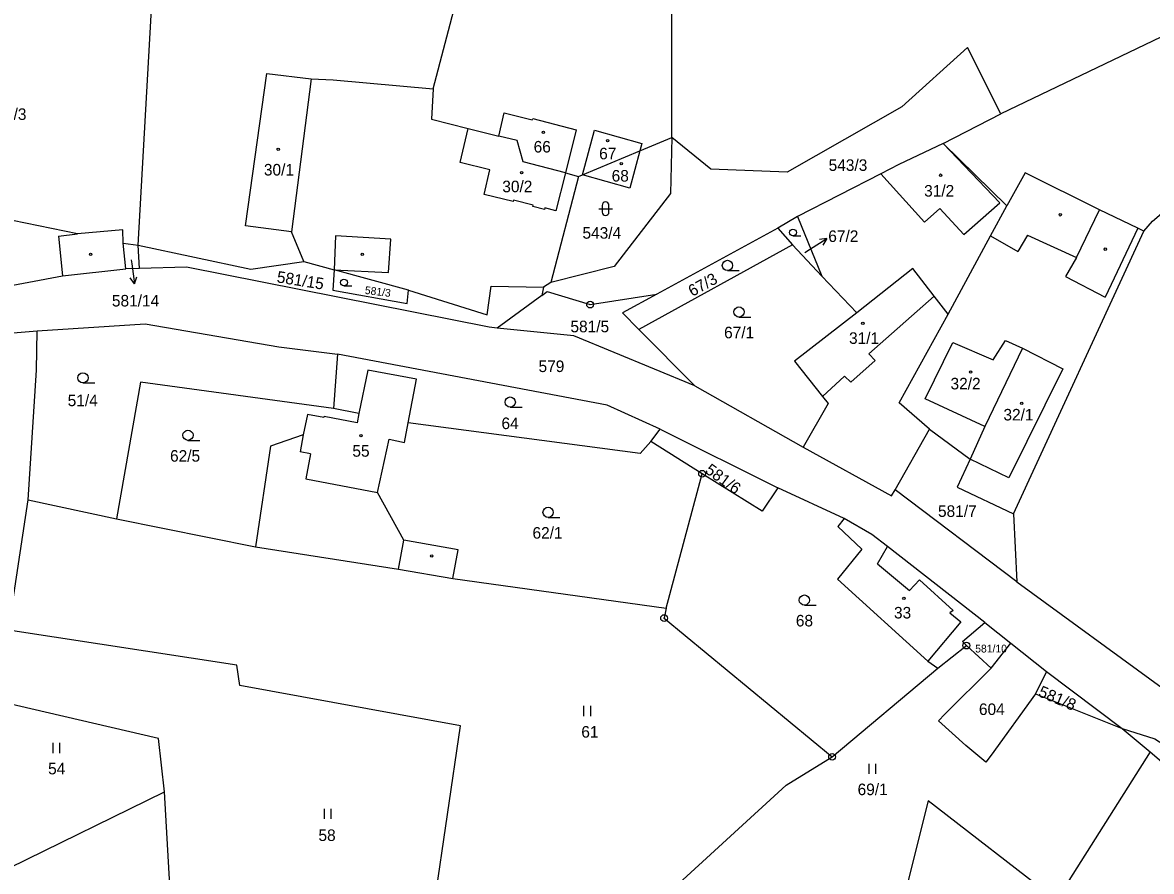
# Model space of a CAD drawing. Extents: x -680203 to -673936, y -1102717 to -1093650.
# Drawn here: x -675221.6 to -675055.6, y -1100040.2 to -1099915.4 of the extents above; entities that cross this region are included whole.
import ezdxf

# ---------------------------------------------------------------- set-up
doc = ezdxf.new("R2010")
doc.units = 0
for name, color, linetype in [('_Ideová část', 7, 'Continuous'), ('SOxx02xx_Koleje_param další_Popis10', 7, 'Continuous'), ('SOxx02xx_Staničení_Popis10', 7, 'Continuous'), ('SOxxxxxx_Koleje_hlavní_body_Popis10', 7, 'Continuous'), ('SOxxxxxx_Koleje_param další_Popis10', 7, 'Continuous'), ('SOxxxxxx_Osa_bod_P', 7, 'Continuous'), ('SOxxxxxx_Staničení_Popis10', 7, 'Continuous'), ('x_prac', 7, 'Continuous')]:
    doc.layers.add(name, color=color, linetype=linetype)

msp = doc.modelspace()

# ---------------------------------------------------------------- linework, layer by layer
at = {"layer": '_Ideová část'}
msp.add_circle((-676417.7, -1099401.52), 1287.12, dxfattribs=at)
at = {"layer": 'SOxx02xx_Koleje_param další_Popis10'}
for centre, radius in [((-675138.13, -1099956.88), 0.5), ((-675138.13, -1099956.88), 0.0303), ((-675121.66, -1099981.76), 0.5), ((-675121.66, -1099981.76), 0.0303), ((-675127.25, -1100002.98), 0.5), ((-675127.25, -1100002.98), 0.0303), ((-675082.81, -1100007.02), 0.5), ((-675082.81, -1100007.02), 0.0303), ((-675102.55, -1100023.38), 0.5), ((-675102.55, -1100023.38), 0.0303)]:
    msp.add_circle(centre, radius, dxfattribs=at)
at = {"layer": 'SOxx02xx_Staničení_Popis10'}
for p, q in [((-675105.85, -1099948.77), (-675103.31, -1099947.18)), ((-675103.31, -1099947.18), (-675104.42, -1099947.29)), ((-675103.31, -1099947.18), (-675103.89, -1099948.14)), ((-675106.58, -1099949.23), (-675105.85, -1099948.77)), ((-675205.61, -1099950.28), (-675205.52, -1099950.88)), ((-675205.52, -1099950.88), (-675205.1, -1099953.85)), ((-675205.1, -1099953.85), (-675205.74, -1099952.93)), ((-675205.1, -1099953.85), (-675204.75, -1099952.79))]:
    msp.add_line(p, q, dxfattribs=at)
at = {"layer": 'SOxxxxxx_Koleje_hlavní_body_Popis10'}
for p, q in [((-675136.36, -1099942.29), (-675136.36, -1099943.29)), ((-675135.36, -1099943.29), (-675135.36, -1099942.29)), ((-675136.86, -1099942.79), (-675134.86, -1099942.79)), ((-675108.31, -1099946.78), (-675107.13, -1099946.78)), ((-675117.94, -1099951.87), (-675116.19, -1099951.87)), ((-675174.32, -1099954.13), (-675173.14, -1099954.13)), ((-675116.24, -1099958.72), (-675114.49, -1099958.72)), ((-675212.69, -1099968.41), (-675210.94, -1099968.41)), ((-675149.87, -1099971.96), (-675148.12, -1099971.96)), ((-675197.25, -1099976.85), (-675195.5, -1099976.85)), ((-675144.31, -1099988.18), (-675142.56, -1099988.18)), ((-675106.63, -1100001.08), (-675104.88, -1100001.08)), ((-675139.03, -1100017.38), (-675139.03, -1100015.88)), ((-675138.03, -1100017.38), (-675138.03, -1100015.88)), ((-675217.07, -1100022.83), (-675217.07, -1100021.33)), ((-675216.07, -1100022.83), (-675216.07, -1100021.33)), ((-675097.1, -1100025.89), (-675097.1, -1100024.39)), ((-675096.1, -1100025.89), (-675096.1, -1100024.39)), ((-675177.2, -1100032.51), (-675177.2, -1100031.01)), ((-675176.2, -1100032.51), (-675176.2, -1100031.01))]:
    msp.add_line(p, q, dxfattribs=at)
for centre, radius in [((-675108.31, -1099946.28), 0.502), ((-675117.94, -1099951.12), 0.75), ((-675174.32, -1099953.63), 0.502), ((-675116.24, -1099957.97), 0.75), ((-675212.69, -1099967.66), 0.75), ((-675149.87, -1099971.21), 0.75), ((-675197.25, -1099976.1), 0.75), ((-675144.31, -1099987.43), 0.75), ((-675106.63, -1100000.33), 0.75)]:
    msp.add_circle(centre, radius, dxfattribs=at)
for centre, start, end in [((-675135.86, -1099942.29), 0, 180), ((-675135.86, -1099943.29), 180, 359.9879)]:
    msp.add_arc(centre, 0.5, start, end, dxfattribs=at)
at = {"layer": 'SOxxxxxx_Koleje_param další_Popis10'}
for centre in [(-675145, -1099931.56), (-675183.99, -1099934.06), (-675135.55, -1099932.78), (-675148.21, -1099937.5), (-675133.55, -1099936.14), (-675086.59, -1099937.85), (-675069.01, -1099943.68), (-675062.39, -1099948.73), (-675211.57, -1099949.47), (-675171.62, -1099949.49), (-675098.03, -1099959.65), (-675082.18, -1099966.8), (-675074.67, -1099971.42), (-675171.83, -1099976.17), (-675161.41, -1099993.85), (-675092, -1100000.06)]:
    msp.add_circle(centre, 0.175, dxfattribs=at)
at = {"layer": 'SOxxxxxx_Staničení_Popis10'}
for p, q in [((-675179.15, -1099923.69), (-675182.03, -1099946.2)), ((-675077.91, -1099941.91), (-675086.23, -1099933.2)), ((-675095.4, -1099937.63), (-675088.98, -1099944.77)), ((-675083.19, -1099946.58), (-675077.91, -1099941.91)), ((-675088.98, -1099944.77), (-675086.72, -1099942.76)), ((-675086.72, -1099942.76), (-675083.19, -1099946.58)), ((-675066.64, -1099949.97), (-675063.22, -1099942.94)), ((-675057.59, -1099945.66), (-675062.41, -1099955.79)), ((-675216.27, -1099946.8), (-675213.51, -1099946.49)), ((-675216.27, -1099946.8), (-675215.72, -1099952.63)), ((-675175.58, -1099946.79), (-675175.77, -1099951.77)), ((-675167.45, -1099947.25), (-675175.58, -1099946.79)), ((-675167.79, -1099952.18), (-675167.45, -1099947.25)), ((-675079.28, -1099946.78), (-675075.25, -1099949.05)), ((-675073.84, -1099946.67), (-675075.25, -1099949.05)), ((-675073.84, -1099946.67), (-675066.64, -1099949.97)), ((-675066.64, -1099949.97), (-675068.25, -1099952.76)), ((-675175.77, -1099951.77), (-675167.79, -1099952.18)), ((-675068.25, -1099952.76), (-675062.41, -1099955.79)), ((-675097.17, -1099964.14), (-675087.53, -1099955.62)), ((-675074.54, -1099963.31), (-675068.64, -1099966.32)), ((-675099.78, -1099968.3), (-675096.2, -1099965.09)), ((-675096.2, -1099965.09), (-675097.17, -1099964.14)), ((-675068.64, -1099966.32), (-675076.56, -1099982.35)), ((-675103.94, -1099970.39), (-675100.71, -1099967.43)), ((-675100.71, -1099967.43), (-675099.78, -1099968.3)), ((-675080.09, -1099974.79), (-675082.26, -1099979.62)), ((-675180.31, -1099976.03), (-675180.74, -1099978.55)), ((-675179.26, -1099978.83), (-675180.74, -1099978.55)), ((-675179.26, -1099978.83), (-675179.92, -1099982.48)), ((-675076.56, -1099982.35), (-675082.26, -1099979.62)), ((-675179.92, -1099982.48), (-675169.41, -1099984.52)), ((-675166.28, -1099995.79), (-675165.53, -1099991.52)), ((-675095.86, -1099995), (-675094.39, -1099992.43)), ((-675095.86, -1099995), (-675091.15, -1099998.91)), ((-675091.15, -1099998.91), (-675089.71, -1099997.38)), ((-675089.71, -1099997.38), (-675084.75, -1100001.87)), ((-675084.75, -1100001.87), (-675085.25, -1100002.21)), ((-675085.25, -1100002.21), (-675083.63, -1100003.53)), ((-675083.63, -1100003.53), (-675088.48, -1100009.3))]:
    msp.add_line(p, q, dxfattribs=at)
at = {"layer": 'x_prac'}
for p, q in [((-675161.22, -1099925.16), (-675151.1, -1099886.64)), ((-675204.58, -1099948.15), (-675202.36, -1099909.01)), ((-675036.25, -1099908.94), (-675077.76, -1099928.85)), ((-675151.56, -1099932.09), (-675150.76, -1099928.69)), ((-675086.23, -1099933.2), (-675077.76, -1099928.85)), ((-675157.21, -1099935.97), (-675156.06, -1099930.97)), ((-675156.06, -1099930.97), (-675151.56, -1099932.09)), ((-675139.26, -1099937.8), (-675137.5, -1099931.23)), ((-675137.5, -1099931.23), (-675130.52, -1099933.18)), ((-675130.83, -1099934.29), (-675126.09, -1099932.33)), ((-675130.52, -1099933.18), (-675130.83, -1099934.29)), ((-675076.85, -1099942.36), (-675086.23, -1099933.2)), ((-675139.26, -1099937.8), (-675130.83, -1099934.29)), ((-675141.76, -1099937.53), (-675139.85, -1099938.04)), ((-675139.85, -1099938.04), (-675143.91, -1099953.62)), ((-675139.85, -1099938.04), (-675139.26, -1099937.8)), ((-675107.64, -1099943.92), (-675110.55, -1099945.63)), ((-675107.64, -1099943.92), (-675104.05, -1099952.68)), ((-675110.55, -1099945.63), (-675128.34, -1099955.36)), ((-675110.55, -1099945.63), (-675108.39, -1099948.11)), ((-675075.89, -1099987.66), (-675056.7, -1099946.1)), ((-675206.38, -1099951.61), (-675206.76, -1099947.84)), ((-675206.76, -1099947.84), (-675204.58, -1099948.15)), ((-675204.38, -1099951.56), (-675204.58, -1099948.15)), ((-675108.39, -1099948.11), (-675130.98, -1099960.56)), ((-675104.05, -1099952.68), (-675108.39, -1099948.11)), ((-675180.23, -1099950.55), (-675175.77, -1099951.77)), ((-675204.38, -1099951.56), (-675206.38, -1099951.61)), ((-675164.82, -1099954.76), (-675175.77, -1099951.77)), ((-675143.91, -1099953.62), (-675145, -1099954.33)), ((-675104.05, -1099952.68), (-675098.93, -1099958.07)), ((-675145.22, -1099955.55), (-675151.81, -1099960.33)), ((-675145, -1099954.33), (-675145.22, -1099955.55)), ((-675145.22, -1099955.55), (-675144.43, -1099954.97)), ((-675144.43, -1099954.97), (-675138.13, -1099956.88)), ((-675138.13, -1099956.88), (-675128.34, -1099955.36)), ((-675130.98, -1099960.56), (-675122.72, -1099968.83)), ((-675175.26, -1099964.16), (-675175.84, -1099972.14)), ((-675122.72, -1099968.83), (-675106.81, -1099977.83)), ((-675172.13, -1099972.92), (-675175.84, -1099972.14)), ((-675129.21, -1099977.03), (-675127.82, -1099975.2)), ((-675127.82, -1099975.2), (-675110.51, -1099983.85)), ((-675093.28, -1099984.14), (-675088.23, -1099975.19)), ((-675121.66, -1099981.76), (-675129.21, -1099977.03)), ((-675126.96, -1100001.53), (-675121.66, -1099981.76)), ((-675100.77, -1099988.35), (-675110.51, -1099983.85)), ((-675223.66, -1100004.74), (-675220.73, -1099985.59)), ((-675220.73, -1099985.59), (-675207.78, -1099988.4)), ((-675075.37, -1099997.67), (-675093.28, -1099984.14)), ((-675207.78, -1099988.4), (-675187.35, -1099992.48)), ((-675075.89, -1099987.66), (-675075.37, -1099997.67)), ((-675158.29, -1099997.14), (-675126.96, -1100001.53)), ((-675080.1, -1100003.63), (-675076.25, -1100006.68)), ((-675086.99, -1100010.34), (-675082.81, -1100007.02)), ((-675082.81, -1100007.02), (-675079.18, -1100010.36)), ((-675079.18, -1100010.36), (-675076.25, -1100006.68)), ((-675076.25, -1100006.68), (-675071.03, -1100010.85)), ((-675102.55, -1100023.38), (-675086.99, -1100010.34)), ((-675071.03, -1100010.85), (-675072.65, -1100014.11)), ((-675071.03, -1100010.85), (-675059.91, -1100019.24)), ((-675072.65, -1100014.11), (-675059.91, -1100019.24)), ((-675059.91, -1100019.24), (-675055.77, -1100022.67)), ((-675055.77, -1100022.67), (-675069.57, -1100044.46)), ((-675199.76, -1100044.77), (-675200.72, -1100028.54))]:
    msp.add_line(p, q, dxfattribs=at)
for points in [[(-675126.09, -1099932.33), (-675126.18, -1099890.89), (-675151.1, -1099886.64)], [(-675077.76, -1099928.85), (-675082.62, -1099919.09), (-675092.3, -1099927.81), (-675109.18, -1099937.4), (-675120.39, -1099936.98), (-675126.09, -1099932.33)], [(-675180.23, -1099950.55), (-675182.03, -1099946.2), (-675188.8, -1099945.31), (-675185.68, -1099922.91), (-675179.15, -1099923.69), (-675175.9, -1099923.82), (-675161.22, -1099925.16)], [(-675161.22, -1099925.16), (-675161.43, -1099929.63), (-675156.06, -1099930.97)], [(-675150.76, -1099928.69), (-675146.64, -1099929.72), (-675146.57, -1099929.52), (-675140.17, -1099931.16), (-675141.76, -1099937.53)], [(-675141.76, -1099937.53), (-675147.98, -1099935.87), (-675148.83, -1099932.77), (-675151.56, -1099932.09)], [(-675126.09, -1099932.33), (-675126.33, -1099940.55), (-675134.6, -1099951.3), (-675143.91, -1099953.62)], [(-675086.23, -1099933.2), (-675092.73, -1099936.26), (-675095.4, -1099937.63), (-675107.64, -1099943.92)], [(-675056.7, -1099946.1), (-675055.46, -1099944.59), (-675050.7, -1099940.55), (-675035.42, -1099934.12), (-675033.23, -1099934.79)], [(-675130.83, -1099934.29), (-675132.31, -1099939.74), (-675139.26, -1099937.8)], [(-675141.76, -1099937.53), (-675143.15, -1099943.1), (-675144.78, -1099942.67), (-675144.84, -1099942.89), (-675146.55, -1099942.46), (-675146.49, -1099942.26), (-675149.4, -1099941.54), (-675149.46, -1099941.74), (-675153.72, -1099940.68), (-675152.89, -1099937.08), (-675157.21, -1099935.97)], [(-675056.7, -1099946.1), (-675057.59, -1099945.66), (-675063.22, -1099942.94), (-675074.17, -1099937.49), (-675076.85, -1099942.36)], [(-675206.76, -1099947.84), (-675206.85, -1099945.88), (-675213.51, -1099946.49), (-675225.01, -1099944.1), (-675239.01, -1099941.16)], [(-675085.47, -1099958.27), (-675079.28, -1099946.78), (-675076.85, -1099942.36)], [(-675204.58, -1099948.15), (-675188.01, -1099951.67), (-675180.23, -1099950.55)], [(-675239.86, -1099952.39), (-675235.15, -1099953.14), (-675226.45, -1099954.67), (-675215.72, -1099952.63), (-675206.38, -1099951.61)], [(-675151.81, -1099960.33), (-675152.95, -1099960.22), (-675197.47, -1099951.4), (-675204.38, -1099951.56)], [(-675175.77, -1099951.77), (-675175.95, -1099954.75), (-675165.02, -1099956.71), (-675164.82, -1099954.76)], [(-675085.47, -1099958.27), (-675087.53, -1099955.62), (-675090.68, -1099951.57), (-675098.93, -1099958.07)], [(-675164.82, -1099954.76), (-675153.24, -1099958.4), (-675152.69, -1099954.19), (-675145, -1099954.33)], [(-675128.34, -1099955.36), (-675133.38, -1099958.11), (-675130.98, -1099960.56)], [(-675098.93, -1099958.07), (-675108.07, -1099965.18), (-675103.94, -1099970.39), (-675103.12, -1099971.41), (-675106.81, -1099977.83)], [(-675088.23, -1099975.19), (-675092.68, -1099971.31), (-675085.47, -1099958.27)], [(-675244.75, -1099959.6), (-675237.46, -1099959.9), (-675228.95, -1099961.54), (-675219.45, -1099960.75)], [(-675220.73, -1099985.59), (-675219.51, -1099966.53), (-675219.45, -1099960.75)], [(-675219.45, -1099960.75), (-675203.55, -1099959.69), (-675183.88, -1099963.11), (-675175.26, -1099964.16)], [(-675122.72, -1099968.83), (-675140.54, -1099961.46), (-675151.81, -1099960.33)], [(-675078.89, -1099965.01), (-675077.05, -1099962.15), (-675074.54, -1099963.31), (-675080.09, -1099974.79), (-675088.88, -1099970.76), (-675084.81, -1099962.44), (-675078.89, -1099965.01)], [(-675127.82, -1099975.2), (-675135.62, -1099971.66), (-675175.26, -1099964.16)], [(-675164.88, -1099974.29), (-675163.66, -1099967.87), (-675170.83, -1099966.51), (-675172.13, -1099972.92)], [(-675175.84, -1099972.14), (-675204.22, -1099968.27), (-675207.78, -1099988.4)], [(-675172.13, -1099972.92), (-675172.39, -1099974.26), (-675177.25, -1099973.34), (-675177.28, -1099973.48), (-675179.7, -1099973.02), (-675180.31, -1099976.03), (-675185.13, -1099977.69), (-675187.35, -1099992.48)], [(-675158.29, -1099997.14), (-675157.54, -1099992.92), (-675165.53, -1099991.52), (-675169.41, -1099984.52), (-675167.66, -1099976.66), (-675165.43, -1099977.14), (-675164.88, -1099974.29)], [(-675129.21, -1099977.03), (-675130.75, -1099978.78), (-675164.88, -1099974.29)], [(-675088.23, -1099975.19), (-675082.26, -1099979.62), (-675084.14, -1099983.75), (-675075.89, -1099987.66)], [(-675106.81, -1099977.83), (-675093.81, -1099985), (-675093.28, -1099984.14)], [(-675110.51, -1099983.85), (-675112.81, -1099987.26), (-675121.66, -1099981.76)], [(-675100.77, -1099988.35), (-675101.71, -1099989.52), (-675098.16, -1099992.87), (-675101.77, -1099997.25), (-675088.48, -1100009.3), (-675086.99, -1100010.34)], [(-675080.1, -1100003.63), (-675094.39, -1099992.43), (-675096.73, -1099990.67), (-675100.77, -1099988.35)], [(-675187.35, -1099992.48), (-675166.28, -1099995.79), (-675158.29, -1099997.14)], [(-675075.37, -1099997.67), (-675053.46, -1100013.65), (-675047.04, -1100016.26), (-675035.25, -1100021.3)], [(-675126.96, -1100001.53), (-675127.25, -1100002.98), (-675102.55, -1100023.38)], [(-675082.81, -1100007.02), (-675083.36, -1100006.4), (-675080.1, -1100003.63)], [(-675166.72, -1100084.02), (-675157.18, -1100018.83), (-675189.64, -1100012.91), (-675190.09, -1100009.88), (-675223.66, -1100004.74)], [(-675072.65, -1100014.11), (-675079.15, -1100023.14), (-675079.97, -1100024.17), (-675082.89, -1100021.73), (-675086.93, -1100018.07), (-675085.98, -1100017.11), (-675079.18, -1100010.36)], [(-675200.72, -1100028.54), (-675201.57, -1100020.69), (-675229.46, -1100014.23)], [(-675229.46, -1100014.23), (-675228.15, -1100017.22), (-675227.3, -1100031.07), (-675223.47, -1100039.73), (-675200.72, -1100028.54)], [(-675059.91, -1100019.24), (-675055.12, -1100020.74), (-675039.62, -1100030.71), (-675023.61, -1100031.22)], [(-675126.26, -1100043.08), (-675109.29, -1100027.56), (-675102.55, -1100023.38)], [(-675055.77, -1100022.67), (-675038.49, -1100037.41), (-675036.37, -1100040.14)], [(-675069.57, -1100044.46), (-675088.41, -1100029.86), (-675093.58, -1100050.4), (-675091.22, -1100063.42), (-675088.08, -1100071.59)]]:
    msp.add_lwpolyline(points, dxfattribs=at)

# ---------------------------------------------------------------- texts
at = {"layer": 'SOxxxxxx_Osa_bod_P'}
for s, height, p in [('542/3', 1.7, (-675226.69, -1099929.73)), ('66', 1.7, (-675146.43, -1099934.52)), ('67', 1.7, (-675136.8, -1099935.52)), ('543/3', 1.7, (-675103.06, -1099937.22)), ('30/1', 1.7, (-675186.09, -1099937.9)), ('68', 1.7, (-675134.96, -1099938.79)), ('30/2', 1.7, (-675151.04, -1099940.36)), ('31/2', 1.7, (-675089.02, -1099941)), ('543/4', 1.7, (-675139.25, -1099947.19)), ('67/2', 1.7, (-675103.11, -1099947.67)), ('581/14', 1.7, (-675208.44, -1099957.16)), ('581/5', 1.7, (-675141.02, -1099960.95)), ('67/1', 1.7, (-675118.43, -1099961.84)), ('31/1', 1.7, (-675100.06, -1099962.66)), ('579', 1.7, (-675145.71, -1099966.8)), ('32/2', 1.7, (-675085.14, -1099969.35)), ('51/4', 1.7, (-675214.94, -1099971.82)), ('32/1', 1.7, (-675077.36, -1099973.92)), ('64', 1.7, (-675151.16, -1099975.19)), ('62/5', 1.7, (-675199.89, -1099979.98)), ('55', 1.7, (-675173.08, -1099979.25)), ('581/7', 1.7, (-675086.98, -1099988.1)), ('62/1', 1.7, (-675146.6, -1099991.3)), ('33', 1.7, (-675093.45, -1100003.04)), ('68', 1.7, (-675107.88, -1100004.21)), ('581/10', 1.14, (-675081.51, -1100008.04)), ('604', 1.7, (-675080.96, -1100017.23)), ('61', 1.7, (-675139.42, -1100020.56)), ('54', 1.7, (-675217.82, -1100025.96)), ('69/1', 1.7, (-675098.8, -1100029.02)), ('58', 1.7, (-675178.07, -1100035.76))]:
    msp.add_text(s, height=height, dxfattribs=at).set_placement(p)
for s, height, rotation, p in [('581/15', 1.7, 351, (-675184.28, -1099953.6)), ('67/3', 1.7, 29, (-675123.1, -1099955.76)), ('581/3', 1.14, 353, (-675171.3, -1099955.3)), ('581/6', 1.7, 324, (-675121.36, -1099981.52)), ('581/8', 1.7, 337, (-675072.37, -1100014.42))]:
    msp.add_text(s, height=height, rotation=rotation, dxfattribs=at).set_placement(p)

doc.saveas('drawing.dxf')
